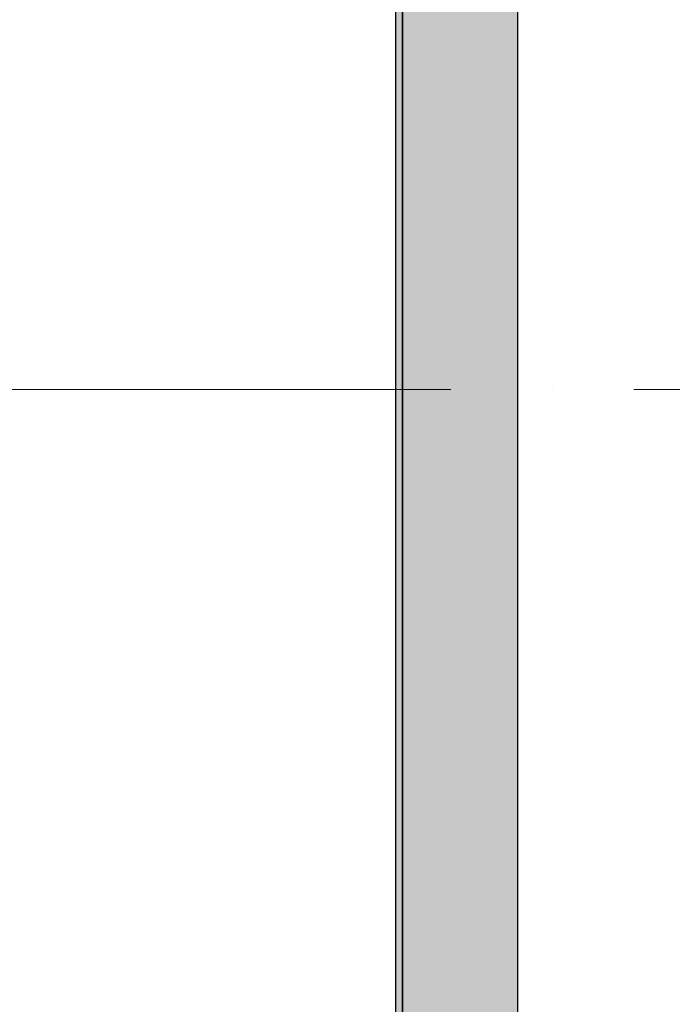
# Model space of a CAD drawing. Header units: millimetres. Extents: x -59761 to 112741, y -57975 to 46221.
# Tile 412 of 421: x 95361 to 96493, y -10067 to -8358. Entities that reach past the tile are written whole.
import ezdxf

# ---------------------------------------------------------------- set-up
doc = ezdxf.new("R2010")
doc.units = ezdxf.units.MM
for name, pattern in [('короткая штриховая', [282.222222, 141.111111, -141.111111]), ('Штриховая', [564.444447, 282.222223, -282.222223]), ('Штрихпунктирная', [670.277762, 352.777767, -176.388884, 0, -141.111112])]:
    doc.linetypes.add(name, pattern=pattern)
for name, color, linetype in [('Интерьер - Мебель', 7, 'Continuous'), ('Конструктив - ГКЛ', 7, 'Continuous'), ('Конструктив - Стены Внутр сущ.', 7, 'Continuous'), ('Элемент модели - Границы зон', 7, 'Continuous'), ('Элемент Модели - Зона', 7, 'Continuous'), ('Элемент Модели - Оси', 2, 'Continuous')]:
    doc.layers.add(name, color=color, linetype=linetype)

msp = doc.modelspace()

# ---------------------------------------------------------------- hatches: boundary and pattern name
at = {"layer": 'Конструктив - ГКЛ', "linetype": 'Continuous', "lineweight": 5}
msp.add_hatch(color=9, dxfattribs=at).paths.add_polyline_path([(96025, -35674.94), (96025, -5680), (96013, -5680), (96013, -35674.94)])
at = {"layer": 'Конструктив - Стены Внутр сущ.', "linetype": 'Continuous', "lineweight": 15}
msp.add_hatch(color=7, dxfattribs=at).paths.add_polyline_path([(96025, 5300.07), (96025, -18000), (96225, -18000), (96225, 5300.07)])

# ---------------------------------------------------------------- linework, layer by layer
at = {"layer": 'Интерьер - Мебель', "color": 7, "linetype": 'короткая штриховая', "lineweight": 15}
msp.add_lwpolyline([(96025, -9000), (93380.68, -9000), (93380.68, -6643.93), (96025, -6643.93)], close=True, dxfattribs=at)
at = {"layer": 'Конструктив - ГКЛ', "color": 7, "linetype": 'Continuous', "lineweight": 30, "flags": 128}
for points in [[(96013, -5680), (96013, -35674.94)], [(96025, -35674.94), (96025, -5680)]]:
    msp.add_lwpolyline(points, dxfattribs=at)
at = {"layer": 'Конструктив - Стены Внутр сущ.', "color": 7, "linetype": 'Continuous', "lineweight": 30, "flags": 128}
for points in [[(96225, -18000), (96225, 5500.07)], [(96025, 5300.07), (96025, -18000)]]:
    msp.add_lwpolyline(points, dxfattribs=at)
at = {"layer": 'Элемент модели - Границы зон', "color": 7, "linetype": 'короткая штриховая', "lineweight": 15}
for points in [[(96025, -9000), (94825, -9000), (75238.88, -9000), (75238.88, -16794.88), (75850, -16794.88), (75850, -35690.78)], [(75850, -35699.94), (75850, -16794.88), (77696.33, -16794.88), (77696.33, -14421.89), (79332.5, -14421.89), (79332.5, -11247.67), (77696.33, -11247.67), (77696.33, -9000), (80700, -9000), (80700, -9300), (81300, -9300), (81300, -9000), (89700, -9000), (89700, -9300), (90300, -9300), (90300, -9000), (94825, -9000), (96025, -9000), (96025, -18150)]]:
    msp.add_lwpolyline(points, dxfattribs=at)
at = {"layer": 'Элемент Модели - Зона', "color": 253, "linetype": 'Штриховая', "lineweight": 15, "flags": 128}
for points in [[(87517.1, -9000), (89700, -9000), (89700, -8700), (90300, -8700), (90300, -9000), (96025, -9000), (96025, -8500), (96025, -5480), (96025, -320), (87517.1, -320)], [(75850, -35690.78), (75850, -35699.94), (77410, -35699.94), (77410, -35679.94), (80725, -35679.94), (80725, -29900), (80700, -29900), (80700, -28400), (80725, -28400), (80725, -27750), (80650, -27750), (80650, -26250), (80725, -26250), (80725, -25600), (80700, -25600), (80700, -24100), (80725, -24100), (80725, -18300), (80700, -18300), (80700, -17700), (81300, -17700), (81300, -18175), (89700, -18175), (89700, -17700), (90300, -17700), (90300, -18175), (96025, -18175), (96025, -9000), (93380.68, -9000), (90300, -9000), (90300, -9300), (89700, -9300), (89700, -9000), (81300, -9000), (81300, -9300), (80700, -9300), (80700, -9000), (77696.33, -9000), (77696.33, -11247.67), (79332.5, -11247.67), (79332.5, -14421.89), (77696.33, -14421.89), (77696.33, -16794.88), (75850, -16794.88)]]:
    msp.add_lwpolyline(points, close=True, dxfattribs=at)
at = {"layer": 'Элемент Модели - Оси', "color": 7, "linetype": 'Штрихпунктирная', "lineweight": 15}
msp.add_line((-57760.58, -9000), (110650, -9000), dxfattribs=at)

doc.saveas('drawing.dxf')
